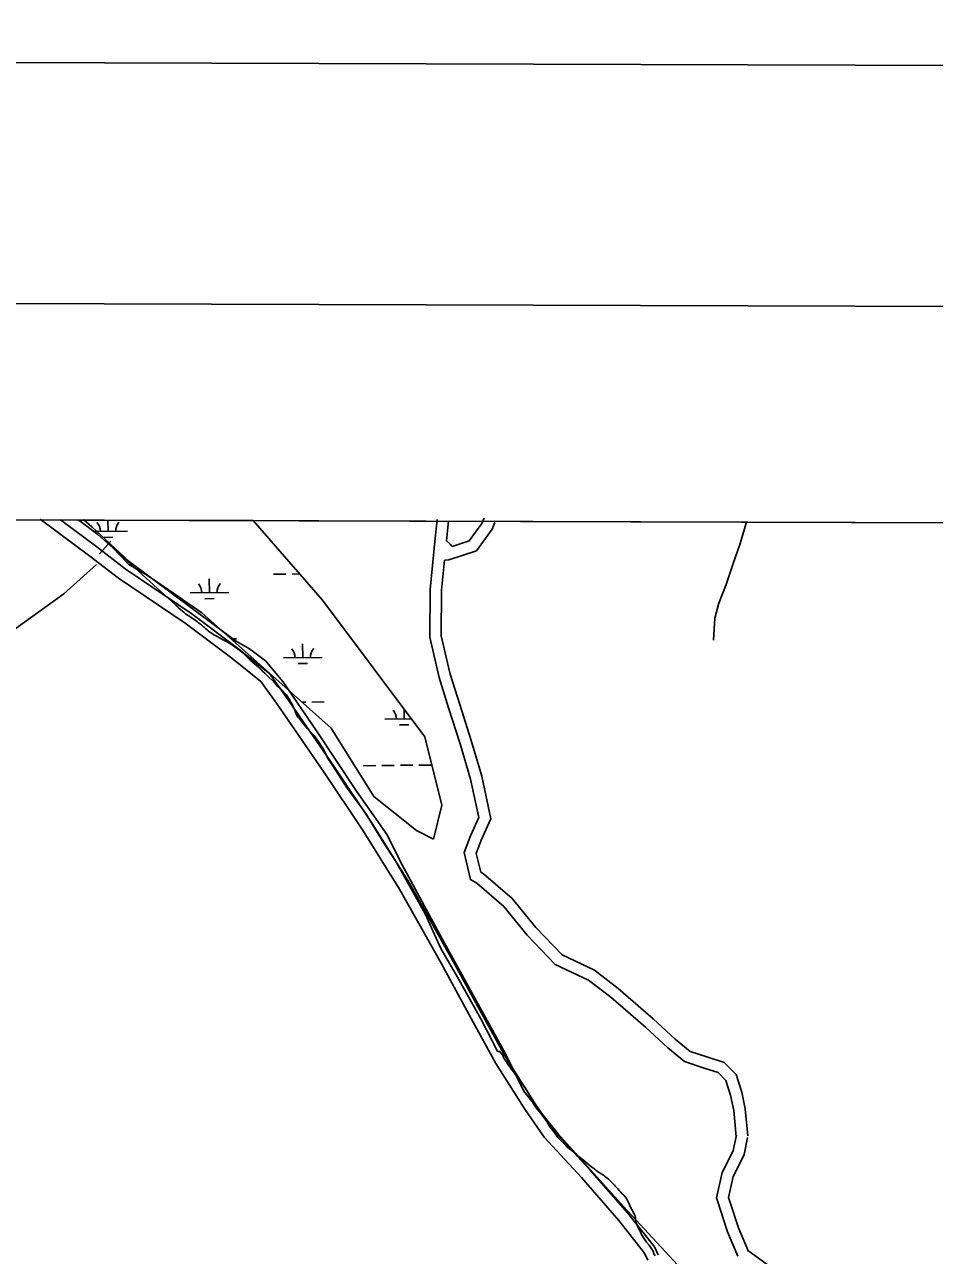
# Model space of a CAD drawing. Extents: x 3146026 to 3183936, y 897894 to 923344.
# Drawn here: x 3177528 to 3179889, y 919568 to 922761 of the extents above; entities that cross this region are included whole.
import ezdxf

# ---------------------------------------------------------------- set-up
doc = ezdxf.new("R2010")
doc.units = 0
for name, color, linetype in [('G-ANNO-NPLT', 7, 'Continuous'), ('V-ANNO-SYMB', 7, 'Continuous'), ('V-GRID-FRAM', 7, 'Continuous'), ('V-ROAD-CNTR', 7, 'Continuous'), ('V-SITE-VEGE', 7, 'Continuous'), ('V-TOPO-SHOR', 7, 'Continuous'), ('V-WETL-SWMP', 7, 'Continuous')]:
    doc.layers.add(name, color=color, linetype=linetype)

msp = doc.modelspace()

# ---------------------------------------------------------------- linework, layer by layer
at = {"layer": 'G-ANNO-NPLT'}
msp.add_lwpolyline([(3146609.287242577, 898594.460051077), (3183275.766534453, 898477.134745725), (3183353.0945769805, 922643.6780290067), (3146686.615285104, 922761.0033343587)], close=True, dxfattribs=at)
at = {"layer": 'V-ANNO-SYMB'}
msp.add_lwpolyline([(3149361.406, 899210.703), (3182444.438, 899104.844), (3182517.7660000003, 922021.301), (3149434.734, 922127.161), (3149361.406, 899210.703)], dxfattribs=at)
at = {"layer": 'V-GRID-FRAM'}
msp.add_lwpolyline([(3150311.933, 921563.118), (3181636.977, 921462.882), (3181586.713, 903274.259), (3150245.796, 903374.546), (3150311.933, 921563.118)], dxfattribs=at)
at = {"layer": 'V-ROAD-CNTR'}
for points in [[(3177568.8648254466, 921477.8300165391), (3177697.8405674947, 921381.7932086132), (3177771.996419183, 921324.6013229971), (3177944.972073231, 921207.7355567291), (3178065.7008317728, 921117.1107379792), (3178141.486680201, 921056.376859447), (3178181.692599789, 921000.2179717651), (3178305.859351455, 920820.2003318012), (3178404.912153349, 920672.1426279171), (3178500.981961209, 920518.1489359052), (3178608.965745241, 920325.4763212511), (3178687.250588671, 920181.8316085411), (3178751.468460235, 920065.5178411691), (3178826.0283111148, 919946.7900786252), (3178876.7342097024, 919873.9562242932), (3178972.9870171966, 919769.2724336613), (3179070.205822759, 919657.7436567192), (3179136.8836894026, 919573.6088249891), (3179145.628671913, 919555.5588610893)], [(3177621.4777202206, 921476.0580200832), (3177715.9605312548, 921405.703160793), (3177789.572384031, 921348.9312743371), (3177962.3860384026, 921232.1755078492), (3178084.0907949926, 921140.8186905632), (3178163.4726362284, 921077.2008177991), (3178206.238550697, 921017.4679372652), (3178330.675301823, 920837.0582980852), (3178430.1121029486, 920688.4265953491), (3178526.807909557, 920533.4309053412), (3178635.223692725, 920339.988292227), (3178713.552536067, 920196.2595796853), (3178777.322408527, 920080.7578106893), (3178851.056261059, 919963.3460455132), (3178900.1941627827, 919892.7641866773), (3178995.3389724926, 919789.2843936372), (3179093.2817766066, 919676.9276183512), (3179162.443638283, 919589.6567928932), (3179172.438618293, 919569.0258341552)], [(3178598.699765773, 921476.6220189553), (3178592.515778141, 921419.7201327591), (3178580.3268025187, 921295.0273821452), (3178579.4288043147, 921171.5406291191), (3178603.790755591, 921067.413837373), (3178628.673705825, 920987.9489963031), (3178658.2686466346, 920894.8101825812), (3178685.785591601, 920803.3083655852), (3178706.797549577, 920703.7325647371), (3178685.3825924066, 920656.3956594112), (3178668.5566260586, 920612.7437467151), (3178685.655591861, 920542.7358867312), (3178701.559560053, 920533.1889058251), (3178771.894419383, 920472.6900268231), (3178832.4442982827, 920398.0781760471), (3178905.280152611, 920322.2743276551), (3178991.763979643, 920282.0804080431), (3179049.583864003, 920237.2584976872), (3179139.5206841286, 920159.4076533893), (3179197.0385690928, 920106.2197597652), (3179240.481482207, 920070.3128315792), (3179291.9873791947, 920053.2108657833), (3179327.6873077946, 920041.9988882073), (3179348.286266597, 920021.410929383), (3179360.005243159, 919983.169005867), (3179368.566226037, 919943.6250849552), (3179374.9282133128, 919875.3142215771)], [(3178748.435466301, 921468.7950346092), (3178741.3734804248, 921452.0150681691), (3178700.8625614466, 921395.8781804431), (3178629.1867047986, 921372.610226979), (3178617.7477276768, 921371.6132289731)], [(3178720.785521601, 921480.4330113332), (3178715.0475330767, 921466.8010385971), (3178682.2725986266, 921421.384129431), (3178637.886687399, 921406.9761582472), (3178632.338698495, 921412.8011465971), (3178622.8667174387, 921421.3211295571)], [(3178628.5237061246, 921473.3800254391), (3178622.8667174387, 921421.3211295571)], [(3179401.7743635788, 921470.0343529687), (3179400.682000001, 921467.0409999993), (3179385.417000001, 921414.6369999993), (3179366.485000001, 921360.4369999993), (3179349.194000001, 921308.2509999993), (3179329.908000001, 921259.9389999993), (3179319.422000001, 921220.6769999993), (3179315.883000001, 921163.7079999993)], [(3178617.7477276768, 921371.6132289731), (3178610.3167425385, 921293.4553852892), (3178609.4547442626, 921174.8966224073), (3178632.750697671, 921075.3238215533), (3178657.283648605, 920996.972978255), (3178686.930589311, 920903.6721648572), (3178714.8775334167, 920810.7383507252), (3178738.1794868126, 920700.3165715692), (3178713.068537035, 920644.8076825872), (3178699.9305633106, 920610.7277507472), (3178711.8295395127, 920562.0138481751), (3178719.1875247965, 920557.5968570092), (3178793.4943761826, 920493.6819848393), (3178854.9462532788, 920417.9581362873), (3178923.0201171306, 920347.1122779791), (3179007.471948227, 920307.8603564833), (3179068.605825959, 920260.4724512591), (3179159.5266441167, 920181.767608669), (3179216.7945295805, 920128.811714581), (3179255.2654526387, 920097.0147781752), (3179301.209360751, 920081.7588086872), (3179343.6932757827, 920068.416835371), (3179374.780213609, 920037.346897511), (3179389.059185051, 919990.7509907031), (3179398.270166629, 919948.2070757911), (3179404.798153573, 919878.0962160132)], [(3179375.171212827, 919879.728212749), (3179366.8752294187, 919839.4112933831), (3179345.9372712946, 919797.0523781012), (3179338.585285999, 919782.3474075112), (3179324.037315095, 919716.5855390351), (3179326.3353104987, 919709.5225531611)], [(3179404.5551540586, 919873.6822248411), (3179395.481172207, 919829.5813130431), (3179372.8012175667, 919783.6964048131), (3179367.075229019, 919772.247427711), (3179355.095252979, 919718.0915360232), (3179357.8142475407, 919709.7365527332)], [(3179326.3353104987, 919709.5225531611), (3179352.6532578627, 919628.642714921), (3179379.454204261, 919565.602841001)], [(3179357.8142475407, 919709.7365527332), (3179380.7752016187, 919639.1726938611), (3179406.961149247, 919577.578817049)], [(3179407.184148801, 919578.3928154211), (3179461.1080409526, 919539.3548934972), (3179526.404910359, 919499.2519737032), (3179556.8658494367, 919453.9940642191), (3179582.424798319, 919434.3771034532)]]:
    msp.add_lwpolyline(points, dxfattribs=at)
at = {"layer": 'V-SITE-VEGE'}
for p, q in [((3181636.977000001, 921462.8819999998), (3177667.627655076, 921475.5833932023)), ((3177667.627655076, 921475.5833932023), (3177672.803000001, 921472.323)), ((3177672.803, 921472.3229999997), (3177718.126, 921437.6499999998)), ((3177718.126, 921437.6499999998), (3177756.38, 921404.3809999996)), ((3177756.38, 921404.3809999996), (3177920.544, 921254.8869999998)), ((3177920.544, 921254.8869999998), (3177926.079, 921250.0169999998)), ((3177926.079, 921250.0169999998), (3177928.842, 921247.1819999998)), ((3177928.842, 921247.1819999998), (3177938.3370000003, 921239.0679999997)), ((3177938.3370000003, 921239.0679999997), (3177941.5050000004, 921236.6289999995)), ((3177941.505, 921236.6289999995), (3177946.25, 921232.5719999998)), ((3177946.25, 921232.5719999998), (3177959.335, 921223.6119999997)), ((3177959.335, 921223.6119999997), (3177965.68, 921219.5339999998)), ((3177965.68, 921219.5339999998), (3177977.173, 921211.3929999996)), ((3177977.173, 921211.3929999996), (3177979.9420000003, 921208.9619999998)), ((3177979.9420000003, 921208.9619999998), (3177987.0670000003, 921203.2729999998)), ((3177987.0670000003, 921203.2729999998), (3177992.998, 921198.0009999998)), ((3177992.998, 921198.0009999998), (3177994.9760000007, 921196.3749999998)), ((3177994.9760000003, 921196.3749999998), (3177998.9390000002, 921193.5289999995)), ((3177998.9390000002, 921193.5289999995), (3178002.4960000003, 921190.2849999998)), ((3178002.4960000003, 921190.2849999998), (3178004.471, 921188.2609999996)), ((3178004.471, 921188.2609999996), (3178009.218, 921184.2039999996)), ((3178009.218, 921184.2039999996), (3178014.774, 921180.9359999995)), ((3178014.774, 921180.9359999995), (3178019.136, 921178.0829999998)), ((3178019.136, 921178.0829999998), (3178023.9020000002, 921175.6229999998)), ((3178023.9020000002, 921175.6229999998), (3178027.869, 921173.1779999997)), ((3178027.869, 921173.1779999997), (3178034.2260000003, 921169.8949999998)), ((3178034.2260000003, 921169.8949999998), (3178051.702, 921160.4819999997)), ((3178051.702, 921160.4819999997), (3178056.463, 921157.6229999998)), ((3178056.463, 921157.6229999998), (3178065.98, 921151.5079999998)), ((3178065.98, 921151.5079999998), (3178073.5130000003, 921146.2159999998)), ((3178073.5130000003, 921146.2159999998), (3178080.648, 921141.3289999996)), ((3178080.648, 921141.3289999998), (3178082.6330000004, 921140.1019999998)), ((3178082.633, 921140.1019999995), (3178085.801, 921137.6649999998)), ((3178085.801, 921137.6649999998), (3178087.7830000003, 921136.4409999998)), ((3178087.7830000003, 921136.4409999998), (3178090.952, 921134.0009999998)), ((3178090.952, 921134.0009999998), (3178094.906, 921130.7529999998)), ((3178094.906, 921130.7529999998), (3178098.4680000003, 921127.5089999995)), ((3178098.468, 921127.5089999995), (3178113.863, 921111.7249999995)), ((3178113.863, 921111.7249999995), (3178118.61, 921107.6659999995)), ((3178118.61, 921107.6659999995), (3178124.944, 921102.7899999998)), ((3178124.944, 921102.7899999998), (3178134.4390000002, 921094.6739999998)), ((3178134.4390000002, 921094.6739999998), (3178139.182, 921090.2169999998)), ((3178139.182, 921090.2169999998), (3178141.5500000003, 921087.7879999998)), ((3178141.5500000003, 921087.7879999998), (3178143.923, 921085.7589999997)), ((3178143.923, 921085.7589999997), (3178145.895, 921083.7349999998)), ((3178145.895, 921083.7349999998), (3178151.427, 921078.4699999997)), ((3178151.427, 921078.4699999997), (3178161.296, 921068.3489999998)), ((3178161.296, 921068.3489999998), (3178173.949, 921056.9969999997)), ((3178173.949, 921056.9969999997), (3178175.917, 921054.5719999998)), ((3178175.917, 921054.5719999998), (3178181.836, 921048.0999999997)), ((3178181.836, 921048.0999999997), (3178183.0030000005, 921045.6879999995)), ((3178183.003, 921045.6879999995), (3178189.739, 921040.8049999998)), ((3178189.739, 921040.8049999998), (3178192.899, 921037.5669999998)), ((3178192.899, 921037.5669999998), (3178206.7030000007, 921022.6009999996)), ((3178206.703, 921022.6009999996), (3178208.671, 921020.1779999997)), ((3178208.671, 921020.1779999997), (3178214.553, 921010.9089999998)), ((3178214.553, 921010.9089999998), (3178220.428, 921001.2379999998)), ((3178220.428, 921001.2379999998), (3178223.164, 920996.4069999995)), ((3178223.164, 920996.4069999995), (3178225.505, 920991.5789999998)), ((3178225.505, 920991.5789999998), (3178227.06, 920987.9629999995)), ((3178227.06, 920987.9629999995), (3178234.41, 920968.2769999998)), ((3178234.41, 920968.2769999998), (3178237.1500000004, 920963.8449999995)), ((3178237.15, 920963.8449999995), (3178244.259, 920956.5609999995)), ((3178244.259, 920956.5609999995), (3178248.191, 920951.3139999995)), ((3178248.191, 920951.3139999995), (3178262.365, 920933.9429999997)), ((3178262.365, 920933.9429999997), (3178264.339, 920931.9189999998)), ((3178264.339, 920931.9189999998), (3178271.454, 920925.4329999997)), ((3178271.454, 920925.4329999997), (3178279.345, 920916.9379999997)), ((3178279.345, 920916.9379999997), (3178282.0980000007, 920913.3049999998)), ((3178282.098, 920913.3049999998), (3178291.912, 920898.7889999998)), ((3178291.912, 920898.7889999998), (3178298.199, 920889.9149999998)), ((3178298.199, 920889.9149999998), (3178302.115, 920883.4679999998)), ((3178302.115, 920883.4679999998), (3178303.679, 920880.6499999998)), ((3178303.679, 920880.6499999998), (3178305.238, 920877.4299999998)), ((3178305.238, 920877.4299999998), (3178308.756, 920870.9889999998)), ((3178308.756, 920870.9889999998), (3178311.873, 920864.5539999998)), ((3178311.873, 920864.5539999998), (3178314.485, 920858.6149999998)), ((3178314.485, 920858.6149999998), (3178328.061, 920837.4309999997)), ((3178328.061, 920837.4309999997), (3178363.8910000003, 920782.7389999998)), ((3178363.8910000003, 920782.7389999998), (3178413.4050000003, 920713.8829999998)), ((3178413.4050000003, 920713.8829999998), (3178455.981, 920644.1789999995)), ((3178455.981, 920644.1789999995), (3178493.5130000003, 920587.0689999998)), ((3178493.5130000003, 920587.0689999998), (3178567.409, 920453.6679999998)), ((3178567.409, 920453.6679999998), (3178608.801, 920364.2569999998)), ((3178608.801, 920364.2569999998), (3178651.4420000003, 920289.3529999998)), ((3178651.4420000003, 920289.3529999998), (3178711.795, 920181.3129999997)), ((3178711.795, 920181.3129999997), (3178756.431, 920095.3279999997)), ((3178756.431, 920095.3279999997), (3178759.2650000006, 920096.9089999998)), ((3178759.265, 920096.9089999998), (3178761.2660000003, 920097.2829999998)), ((3178761.2660000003, 920097.2829999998), (3178762.7120000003, 920095.8009999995)), ((3178762.7120000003, 920095.8009999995), (3178763.617, 920093.6579999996)), ((3178763.617, 920093.6579999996), (3178767.154, 920089.0889999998)), ((3178767.154, 920089.0889999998), (3178768.33, 920087.2089999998)), ((3178768.33, 920087.2089999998), (3178769.757, 920084.3989999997)), ((3178769.757, 920084.3989999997), (3178770.9140000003, 920081.0529999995)), ((3178770.914, 920081.0529999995), (3178771.955, 920079.0439999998)), ((3178771.955, 920079.0439999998), (3178773.13, 920077.2989999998)), ((3178773.13, 920077.2989999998), (3178774.4410000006, 920075.6849999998)), ((3178774.441, 920075.6849999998), (3178775.75, 920073.8049999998)), ((3178775.75, 920073.8049999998), (3178777.0540000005, 920071.6589999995)), ((3178777.054, 920071.6589999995), (3178778.625, 920069.6419999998)), ((3178778.625, 920069.6419999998), (3178782.551, 920064.1339999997)), ((3178782.551, 920064.1339999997), (3178788.433, 920055.5389999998)), ((3178788.433, 920055.5389999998), (3178790.2600000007, 920052.5899999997)), ((3178790.2600000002, 920052.5899999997), (3178793.6720000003, 920048.5509999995)), ((3178793.6720000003, 920048.5509999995), (3178799.9590000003, 920040.3509999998)), ((3178799.9590000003, 920040.3509999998), (3178803.09, 920035.3889999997)), ((3178803.09, 920035.3889999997), (3178804.913, 920032.1689999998)), ((3178804.913, 920032.1689999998), (3178809.873, 920024.2539999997)), ((3178809.873, 920024.2539999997), (3178811.97, 920021.5669999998)), ((3178811.97, 920021.5669999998), (3178813.7990000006, 920018.8799999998)), ((3178813.799, 920018.8799999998), (3178815.503, 920016.7269999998)), ((3178815.503, 920016.7269999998), (3178819.177, 920012.4219999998)), ((3178819.177, 920012.4219999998), (3178823.64, 920007.4399999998)), ((3178823.64, 920007.4399999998), (3178826.124, 920003.8149999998)), ((3178826.124, 920003.8149999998), (3178828.6020000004, 919999.6569999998)), ((3178828.602, 919999.6569999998), (3178833.307, 919992.5429999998)), ((3178833.307, 919992.5429999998), (3178837.597, 919984.4999999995)), ((3178837.597, 919984.4999999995), (3178839.7970000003, 919979.2819999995)), ((3178839.7970000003, 919979.2819999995), (3178844.714, 919968.1689999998)), ((3178844.714, 919968.1689999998), (3178846.014, 919965.6259999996)), ((3178846.014, 919965.6259999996), (3178847.839, 919962.5389999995)), ((3178847.839, 919962.5389999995), (3178849.14, 919959.9939999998)), ((3178849.14, 919959.9939999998), (3178851.4890000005, 919956.2379999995)), ((3178851.489, 919956.2379999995), (3178852.93, 919954.4889999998)), ((3178852.93, 919954.4889999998), (3178854.364, 919952.0739999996)), ((3178854.364, 919952.0739999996), (3178855.673, 919950.1939999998)), ((3178855.673, 919950.1939999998), (3178859.0810000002, 919945.8909999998)), ((3178859.0810000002, 919945.8909999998), (3178863.5490000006, 919941.3099999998)), ((3178863.549, 919941.3099999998), (3178865.122, 919939.4259999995)), ((3178865.122, 919939.4259999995), (3178876.382, 919924.3749999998)), ((3178876.382, 919924.3749999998), (3178878.483, 919922.0849999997)), ((3178878.483, 919922.0849999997), (3178883.585, 919914.6979999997)), ((3178883.585, 919914.6979999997), (3178885.279, 919911.8819999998)), ((3178885.279, 919911.8819999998), (3178886.8370000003, 919908.8019999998)), ((3178886.8370000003, 919908.8019999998), (3178889.311, 919904.3759999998)), ((3178889.311, 919904.3759999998), (3178891.271, 919901.4249999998)), ((3178891.271, 919901.4249999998), (3178895.988, 919895.2399999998)), ((3178895.988, 919895.2399999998), (3178902.281, 919887.5739999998)), ((3178902.281, 919887.5739999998), (3178912.093, 919873.8709999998)), ((3178912.093, 919873.8709999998), (3178913.666, 919871.8559999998)), ((3178913.666, 919871.8559999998), (3178915.503, 919869.8349999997)), ((3178915.503, 919869.8349999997), (3178924.836, 919860.2639999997)), ((3178924.836, 919860.2639999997), (3178932.3250000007, 919852.3179999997)), ((3178932.325, 919852.3179999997), (3178935.086, 919849.6189999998)), ((3178935.086, 919849.6189999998), (3178937.8530000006, 919847.1899999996)), ((3178937.853, 919847.1899999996), (3178945.504, 919841.6359999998)), ((3178945.504, 919841.6359999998), (3178955.785, 919833.5189999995)), ((3178955.785, 919833.5189999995), (3178961.063, 919829.7269999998)), ((3178961.063, 919829.7269999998), (3178969.75, 919821.8949999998)), ((3178969.75, 919821.8949999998), (3178979.767, 919813.7829999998)), ((3178979.767, 919813.7829999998), (3178990.171, 919804.7329999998)), ((3178990.171, 919804.7329999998), (3178996.1040000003, 919800.1329999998)), ((3178996.1040000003, 919800.1329999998), (3178999.526, 919797.0279999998)), ((3178999.526, 919797.0279999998), (3179007.571, 919790.9349999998)), ((3179007.571, 919790.9349999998), (3179010.7330000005, 919788.3669999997)), ((3179010.733, 919788.3669999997), (3179014.9560000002, 919785.3849999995)), ((3179014.9560000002, 919785.3849999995), (3179022.222, 919781.0349999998)), ((3179022.222, 919781.0349999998), (3179030.539, 919775.3399999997)), ((3179030.539, 919775.3399999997), (3179033.4390000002, 919773.1729999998)), ((3179033.4390000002, 919773.1729999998), (3179039.767, 919768.1679999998)), ((3179039.767, 919768.1679999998), (3179043.5870000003, 919764.9259999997)), ((3179043.5870000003, 919764.9259999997), (3179050.431, 919758.5809999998)), ((3179050.431, 919758.5809999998), (3179054.7650000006, 919753.8689999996)), ((3179054.765, 919753.8689999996), (3179058.7090000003, 919749.8259999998)), ((3179058.7090000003, 919749.8259999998), (3179061.593, 919746.3279999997)), ((3179061.593, 919746.3279999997), (3179068.04, 919740.5239999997)), ((3179068.04, 919740.5239999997), (3179071.448, 919735.9549999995)), ((3179071.448, 919735.9549999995), (3179075.251, 919731.5129999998)), ((3179075.251, 919731.5129999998), (3179079.325, 919727.2019999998)), ((3179079.325, 919727.2019999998), (3179083.4040000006, 919723.4229999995)), ((3179083.404, 919723.4229999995), (3179090.093, 919715.3519999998)), ((3179090.093, 919715.3519999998), (3179093.999, 919708.2469999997)), ((3179093.999, 919708.2469999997), (3179096.325, 919702.7609999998)), ((3179096.325, 919702.7609999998), (3179101.6380000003, 919691.1119999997)), ((3179101.6380000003, 919691.1119999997), (3179109.8340000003, 919675.8339999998)), ((3179109.8340000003, 919675.8339999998), (3179112.035, 919671.0129999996)), ((3179112.035, 919671.0129999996), (3179112.543, 919669.0099999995)), ((3179112.543, 919669.0099999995), (3179113.665, 919663.0049999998)), ((3179113.665, 919663.0049999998), (3179114.282, 919659.0029999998)), ((3179114.282, 919659.0029999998), (3179114.7630000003, 919655.0029999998)), ((3179114.7630000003, 919655.0029999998), (3179115.523, 919651.7979999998)), ((3179115.523, 919651.7979999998), (3179116.67, 919647.7899999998)), ((3179116.67, 919647.7899999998), (3179118.478, 919643.3749999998)), ((3179118.478, 919643.3749999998), (3179121.0810000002, 919638.6829999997)), ((3179121.0810000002, 919638.6829999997), (3179126.799, 919627.4249999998)), ((3179126.799, 919627.4249999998), (3179128.4790000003, 919623.4129999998)), ((3179128.4790000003, 919623.4129999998), (3179130.8200000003, 919618.9909999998)), ((3179130.8200000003, 919618.9909999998), (3179133.167, 919614.9669999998)), ((3179133.167, 919614.9669999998), (3179140.091, 919604.4979999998)), ((3179140.091, 919604.4979999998), (3179142.0550000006, 919601.8129999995)), ((3179142.055, 919601.8129999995), (3179149.143, 919593.8669999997)), ((3179149.143, 919593.8669999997), (3179150.978, 919591.5809999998)), ((3179150.978, 919591.5809999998), (3179157.374, 919581.3859999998)), ((3179157.374, 919581.3859999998), (3179159.85, 919577.0909999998)), ((3179159.85, 919577.0909999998), (3179160.0670000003, 919573.2289999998)), ((3179160.0670000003, 919573.2289999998), (3179162.6720000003, 919568.6699999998)), ((3179162.6720000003, 919568.6699999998), (3179164.3720000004, 919566.1179999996))]:
    msp.add_line(p, q, dxfattribs=at)
at = {"layer": 'V-TOPO-SHOR'}
msp.add_line((3177723.0205103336, 921387.7674440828), (3177751.8251291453, 921421.1417295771), dxfattribs=at)
for points in [[(3177715.050986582, 921360.050761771), (3177630.296288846, 921283.67339718), (3177543.8551784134, 921221.8207626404), (3177491.1418772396, 921183.9040644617), (3177470.143591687, 921172.0448899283), (3177434.9469570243, 921170.9024454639), (3177402.198290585, 921184.1759374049), (3177357.481655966, 921214.3133339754), (3177314.3426403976, 921225.7916195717), (3177139.3386098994, 921257.2888255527), (3176970.6993412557, 921294.824412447), (3176810.54642175, 921340.4111738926), (3176639.5679785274, 921367.6652053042), (3176469.0247098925, 921411.4567604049), (3176343.7420441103, 921445.7828235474), (3176278.2447112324, 921472.3298074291), (3176257.790393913, 921481.1425375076)], [(3179255.0016435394, 919507.4151573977), (3179082.0101843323, 919694.0060447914), (3178912.201106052, 919883.6161226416), (3178824.073360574, 919993.5034868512), (3178774.950249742, 920092.0213591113), (3178612.104187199, 920389.0165472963), (3178501.6180132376, 920592.5802441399), (3178469.2228705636, 920658.5942912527), (3178389.4726805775, 920772.398449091), (3178286.0041415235, 920928.1991780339), (3178198.365967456, 921056.6912563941), (3178153.2413010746, 921110.6285416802), (3178111.652650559, 921141.7179382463), (3178075.99358731, 921162.3081920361), (3177800.0777796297, 921368.1564442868), (3177703.1373040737, 921457.5894911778), (3177680.8877804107, 921476.7925703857)]]:
    msp.add_lwpolyline(points, dxfattribs=at)
at = {"layer": 'V-WETL-SWMP'}
for p, q in [((3178121.8620645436, 921474.1299031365), (3177667.6331258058, 921475.5833756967)), ((3177667.6331258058, 921475.5833756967), (3177672.8061677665, 921472.3243882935)), ((3177672.8061677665, 921472.3243882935), (3177718.126152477, 921437.6523714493)), ((3177744.9517084, 921446.2113419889), (3177744.661358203, 921475.3368955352)), ((3178301.288875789, 921267.716761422), (3178121.8620645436, 921474.1299031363)), ((3177707.4275147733, 921445.8373553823), (3177794.9491704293, 921446.709644)), ((3177718.126152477, 921437.6523714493), (3177756.383149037, 921404.3823676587)), ((3177733.1061400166, 921430.6615359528), (3177757.1049217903, 921430.9007209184)), ((3177756.383149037, 921404.3823676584), (3177798.8141626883, 921360.0983826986)), ((3177798.8141626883, 921360.0983826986), (3177847.1151266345, 921331.4983429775)), ((3177847.1151266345, 921331.4983429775), (3177890.771067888, 921301.8412782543)), ((3178174.580631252, 921335.0556732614), (3178206.5790069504, 921335.3745865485)), ((3178222.5781947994, 921335.5340431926), (3178242.1682657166, 921335.7292885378)), ((3177890.771067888, 921301.8412782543), (3177988.2595907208, 921234.7505490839)), ((3178007.987944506, 921286.9630730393), (3178007.6290818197, 921322.961238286)), ((3177957.990482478, 921286.464771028), (3178057.9854065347, 921287.4613750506)), ((3177996.1423761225, 921271.4132670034), (3178020.1411578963, 921271.6524519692)), ((3178567.013143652, 920913.294056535), (3178301.288875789, 921267.716761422)), ((3177988.2595907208, 921234.7505490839), (3178323.4336142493, 920935.4455750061)), ((3178063.635727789, 921167.4408795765), (3178078.3373508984, 921167.5874039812)), ((3178250.1504719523, 921118.5553322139), (3178249.791609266, 921154.5534974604)), ((3178200.1530099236, 921118.0570302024), (3178300.147933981, 921119.0536342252)), ((3178238.3049035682, 921103.0055261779), (3178262.303685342, 921103.2447111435)), ((3178247.6791146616, 921003.0931161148), (3178257.892810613, 921003.1949113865)), ((3178273.891998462, 921003.3543680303), (3178305.8903741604, 921003.6732813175)), ((3178513.1867080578, 920959.3070632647), (3178512.9262398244, 920985.4351029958)), ((3178463.18924603, 920958.8087612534), (3178532.372072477, 920959.4982750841)), ((3178323.4336142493, 920935.4455750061), (3178434.1517957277, 920758.2337749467)), ((3178501.341139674, 920943.7572572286), (3178525.339921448, 920943.9964421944)), ((3178611.3004677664, 920736.0824136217), (3178567.013143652, 920913.294056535)), ((3178407.5450481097, 920838.1773711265), (3178439.543423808, 920838.4962844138)), ((3178455.542611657, 920838.6557410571), (3178487.540987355, 920838.9746543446)), ((3178503.540175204, 920839.1341109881), (3178535.538550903, 920839.4530242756)), ((3178551.537738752, 920839.6124809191), (3178583.53611445, 920839.9313942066)), ((3178434.1517957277, 920758.2337749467), (3178544.8707676, 920669.6287439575)), ((3178589.1577249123, 920647.4766969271), (3178611.3004677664, 920736.0824136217)), ((3178544.8707676, 920669.6287439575), (3178589.1577249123, 920647.4766969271))]:
    msp.add_line(p, q, dxfattribs=at)
for centre, radius, start, end in [((3177689.706843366, 921446.1355676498), 35.24628790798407, 359.7992022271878, 41.34286056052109), ((3177800.1871073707, 921447.2366742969), 35.24628790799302, 139.7991989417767, 181.34285727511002), ((3177952.7430794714, 921286.8872987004), 35.24628790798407, 359.7992022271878, 41.34286056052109), ((3178063.223343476, 921287.9884053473), 35.24628790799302, 139.7991989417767, 181.34285727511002), ((3178194.905606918, 921118.479557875), 35.24628790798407, 359.7992022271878, 41.34286056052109), ((3178305.3858709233, 921119.5806645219), 35.24628790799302, 139.7991989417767, 181.34285727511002), ((3178457.9418430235, 920959.2312889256), 35.24628790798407, 359.7992022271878, 41.34286056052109)]:
    msp.add_arc(centre, radius, start, end, dxfattribs=at)

doc.saveas('drawing.dxf')
